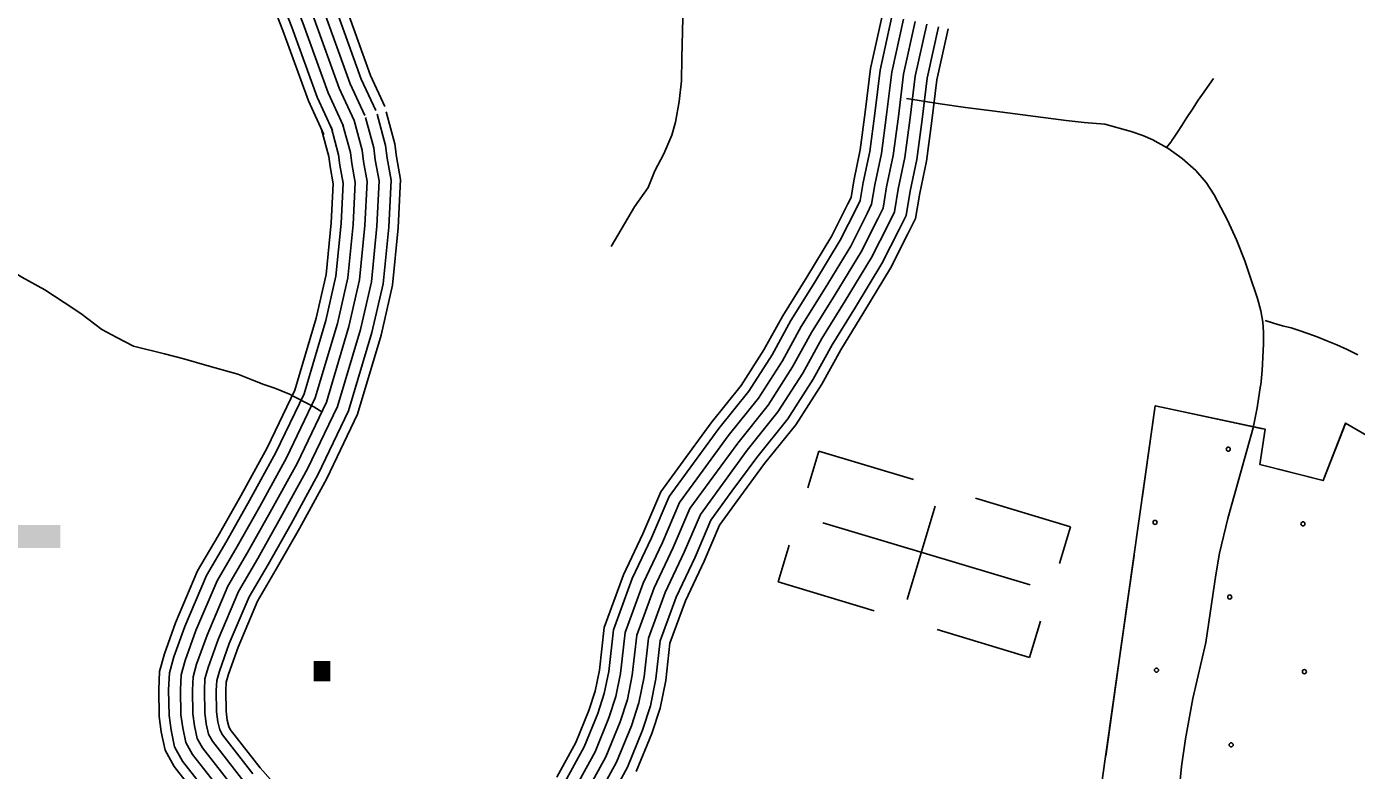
# Model space of a CAD drawing. Extents: x 1788175 to 1969470, y 584502 to 738744.
# Drawn here: x 1805205 to 1808663, y 695747 to 697682 of the extents above; entities that cross this region are included whole.
import ezdxf

# ---------------------------------------------------------------- set-up
doc = ezdxf.new("R2010")
doc.units = 0
for name, color, linetype in [('DESIGN - EROSION CONTROL - Devices', 7, 'Continuous'), ('DESIGN - SCRATCH - User 1', 7, 'Continuous'), ('DESIGN - UTILITIES - Cable (Underground) with Text', 7, 'Continuous'), ('SURVEY - CONTOURS - Intermediate with optional Text', 7, 'Continuous'), ('SURVEY - DRAINAGE - Area Shapes', 7, 'Continuous'), ('SURVEY - TRANSPORTATION - Roads', 7, 'Continuous'), ('SURVEY - VEGETATION - Features with Text', 7, 'Continuous')]:
    doc.layers.add(name, color=color, linetype=linetype)

msp = doc.modelspace()

# ---------------------------------------------------------------- linework, layer by layer
at = {"layer": 'DESIGN - EROSION CONTROL - Devices'}
for centre in [(1808330, 696583), (1808139.6, 696392.6), (1808524.1, 696388.9), (1808333.7, 696198.5), (1808143.3, 696008.1), (1808527.9, 696004.3), (1808337.5, 695813.9)]:
    msp.add_circle(centre, 5.28, dxfattribs=at)
at = {"layer": 'DESIGN - SCRATCH - User 1'}
msp.add_lwpolyline([(1808539.5, 695069.6), (1807916.5, 695115.5), (1808140.1, 696696), (1808425.9, 696634.7), (1808412, 696543.3), (1808576.4, 696501.3), (1808634.9, 696650.8), (1808910.5, 696490.9)], dxfattribs=at)
at = {"layer": 'DESIGN - UTILITIES - Cable (Underground) with Text'}
for p, q in [((1807265.1, 696577.9), (1807236.4, 696482.3)), ((1807511, 696504), (1807265.1, 696577.8)), ((1807919.5, 696381.4), (1807672.2, 696455.6)), ((1807567.8, 696434.7), (1807495, 696191.8)), ((1807919.4, 696381.3), (1807890.8, 696286)), ((1807187.5, 696333.1), (1807159.1, 696238.2)), ((1807158.9, 696237.6), (1807408.7, 696162.7)), ((1807813.3, 696041.5), (1807841.5, 696135.5)), ((1807572.4, 696113.6), (1807813.3, 696041.3))]:
    msp.add_line(p, q, dxfattribs=at)
msp.add_lwpolyline([(1807275.4, 696391.6), (1807814.7, 696229.8)], dxfattribs=at)
at = {"layer": 'SURVEY - CONTOURS - Intermediate with optional Text'}
for points in [[(1805199.7, 699895.7), (1805214, 699865.4), (1805243.3, 699748.8), (1805300.1, 699553.6), (1805414, 699175.3), (1805604.8, 698605.4), (1805815.9, 698053.3), (1805952.2, 697702.6), (1806017.6, 697522), (1806056.1, 697438)], [(1806583.5, 695730), (1806632.6, 695819.6), (1806666.8, 695903.5), (1806683.1, 695953.5), (1806694.2, 696008.5), (1806706.4, 696119), (1806757, 696255.8), (1806807.4, 696363), (1806854.1, 696471.9), (1806919, 696561.1), (1806985.4, 696651.8), (1807063, 696748.5), (1807122.4, 696841.3), (1807171.3, 696930), (1807233.6, 697030.7), (1807299.1, 697138.4), (1807340.7, 697221.2), (1807348.8, 697237.5), (1807356.1, 697281.3), (1807372.9, 697361.6), (1807385.9, 697459.7), (1807399.8, 697573.1), (1807430.7, 697714)], [(1806604.6, 695717.2), (1806654.9, 695809), (1806690, 695895), (1806707, 695947.2), (1806718.6, 696004.7), (1806730.6, 696113.3), (1806779.9, 696246.2), (1806829.9, 696352.8), (1806875.7, 696459.6), (1806939, 696546.5), (1807005, 696636.7), (1807083.1, 696734.1), (1807143.6, 696828.6), (1807192.6, 696917.5), (1807254.7, 697017.7), (1807320.7, 697126.4), (1807362.8, 697210.2), (1807372.6, 697229.8), (1807380.4, 697276.8), (1807397.3, 697357.4), (1807410.4, 697456.6), (1807424.2, 697568.9), (1807454.8, 697708.7)], [(1806631.1, 695701.1), (1806683, 695795.6), (1806719.1, 695884.3), (1806737, 695939.3), (1806749.3, 695999.9), (1806761, 696106.1), (1806808.5, 696234.2), (1806858.2, 696340.2), (1806902.8, 696444.2), (1806964, 696528.2), (1807029.6, 696617.9), (1807108.4, 696716), (1807170.3, 696812.8), (1807219.4, 696901.9), (1807281.1, 697001.5), (1807347.9, 697111.4), (1807390.5, 697196.3), (1807402.4, 697220.1), (1807410.9, 697271), (1807427.9, 697352.2), (1807441.1, 697452.7), (1807454.8, 697563.7), (1807485.1, 697702.1)], [(1807515.4, 697695.4), (1807485.4, 697558.5), (1807471.9, 697448.7), (1807458.5, 697347), (1807441.3, 697265.3), (1807432.2, 697210.4), (1807418.2, 697182.4), (1807375, 697096.3), (1807307.5, 696985.3), (1807246.1, 696886.2), (1807196.9, 696796.9), (1807133.6, 696697.9), (1807054.2, 696599), (1806989, 696509.9), (1806929.9, 696428.8), (1806886.5, 696327.5), (1806837.1, 696222.2), (1806791.4, 696098.9), (1806779.9, 695995.2), (1806767.1, 695931.4), (1806748.3, 695873.7), (1806711, 695782.3), (1806657.7, 695685)], [(1806657.7, 695685), (1806711, 695782.3), (1806748.3, 695873.7), (1806767.1, 695931.4), (1806779.9, 695995.2), (1806791.4, 696098.9), (1806837.1, 696222.2), (1806886.5, 696327.5), (1806929.9, 696428.8), (1806989, 696509.9), (1807054.2, 696599), (1807133.6, 696697.9), (1807196.9, 696796.9), (1807246.1, 696886.2), (1807307.5, 696985.3), (1807375, 697096.3), (1807418.2, 697182.4), (1807432.2, 697210.4), (1807441.3, 697265.3), (1807458.5, 697347), (1807471.9, 697448.7), (1807485.4, 697558.5), (1807515.4, 697695.4)], [(1806684.2, 695669), (1806739, 695768.9), (1806777.4, 695863), (1806797.1, 695923.5), (1806810.6, 695990.4), (1806821.8, 696091.7), (1806865.7, 696210.2), (1806914.8, 696314.8), (1806957, 696413.4), (1807014.1, 696491.7), (1807078.8, 696580.1), (1807158.8, 696679.8), (1807223.6, 696781.1), (1807272.9, 696870.6), (1807333.9, 696969.1), (1807402.2, 697081.3), (1807445.9, 697168.5), (1807462, 697200.7), (1807471.8, 697259.6), (1807489.1, 697341.8), (1807502.6, 697444.8), (1807516, 697553.2), (1807545.7, 697688.8)], [(1806710.7, 695652.9), (1806767.1, 695755.6), (1806806.5, 695852.4), (1806827.1, 695915.6), (1806841.3, 695985.6), (1806852.2, 696084.5), (1806894.3, 696198.2), (1806943.1, 696302.1), (1806984.2, 696398), (1807039.1, 696473.4), (1807103.5, 696561.3), (1807184, 696661.7), (1807250.2, 696765.2), (1807299.7, 696854.9), (1807360.3, 696952.9), (1807429.3, 697066.3), (1807473.7, 697154.6), (1807491.9, 697191), (1807502.3, 697253.9), (1807519.6, 697336.6), (1807533.4, 697440.9), (1807546.6, 697548), (1807576, 697682.2)], [(1806790.3, 695744.5), (1806830.7, 695843.5), (1806852, 695909), (1806866.7, 695981.6), (1806877.4, 696078.6), (1806918, 696188.3), (1806966.6, 696291.5), (1807006.7, 696385.2), (1807059.9, 696458.2), (1807123.9, 696545.6), (1807204.9, 696646.7), (1807272.4, 696752.1), (1807321.9, 696841.9), (1807382.3, 696939.4), (1807451.8, 697053.8), (1807496.6, 697143.1), (1807516.6, 697183), (1807527.6, 697249.1), (1807545, 697332.3), (1807558.9, 697437.6), (1807572, 697543.7), (1807601.1, 697676.7)], [(1806056.1, 697438), (1806077.1, 697361), (1806080.6, 697331.2), (1806090.1, 697279.1), (1806084.5, 697165.2), (1806070.5, 697023.6), (1806042.8, 696902), (1805984.1, 696705), (1805907.9, 696546.1), (1805838.2, 696419.2), (1805778.8, 696314), (1805727.6, 696226.8), (1805673.8, 696099.6), (1805646.8, 696024), (1805637.7, 695991), (1805635.8, 695956.2), (1805636.8, 695894.7), (1805641.2, 695863.2), (1805648.2, 695830.8), (1805661.7, 695806), (1805745.4, 695699)]]:
    msp.add_lwpolyline(points, dxfattribs=at)
at = {"layer": 'SURVEY - DRAINAGE - Area Shapes'}
msp.add_lwpolyline([(1808394.4, 696639), (1808328.4, 696402.3), (1808307.2, 696312.8), (1808297.3, 696256.4), (1808271.4, 696079.7), (1808238.1, 695934), (1808218.7, 695829.9), (1808207.9, 695757.9), (1808202, 695695.1), (1808200.3, 695649.6), (1808201.3, 695595.4), (1808203.5, 695569.3), (1808208.8, 695540.7), (1808220.9, 695498.4), (1808236.2, 695457.5), (1808251, 695428.7), (1808267.9, 695405.8), (1808287.3, 695386.7), (1808305.9, 695375.2), (1808342.6, 695361.4), (1808371.8, 695355.4), (1808424.9, 695349.9), (1808609.4, 695325.1), (1808713.5, 695315)], dxfattribs=at)
at = {"layer": 'SURVEY - TRANSPORTATION - Roads'}
for points in [[(1806135.9, 697474.5), (1806098.9, 697555.3), (1806034.4, 697733.5), (1805897.7, 698084.9), (1805687.4, 698635), (1805497.6, 699201.8), (1805384.2, 699578.5), (1805328, 699771.8), (1805297, 699895.2), (1805274.6, 699942.4), (1805232.4, 699995.6), (1805177.6, 700050.7)], [(1806112.5, 697463.8), (1806075, 697545.5), (1806010.3, 697724.4), (1805873.8, 698075.6), (1805663.2, 698626.3), (1805473.1, 699194), (1805359.6, 699571.2), (1805303.1, 699765), (1805272.7, 699886.4), (1805252.6, 699928.7), (1805213.1, 699978.5), (1805161, 700030.8)], [(1806084.3, 697450.9), (1806046.3, 697533.8), (1805981.3, 697713.5), (1805844.8, 698064.4), (1805634, 698615.9), (1805443.6, 699184.7), (1805329.9, 699562.4), (1805273.2, 699756.9), (1805243.3, 699875.9), (1805226.1, 699912.2), (1805189.9, 699957.8)], [(1806056.1, 697438), (1806017.6, 697522), (1805952.2, 697702.6), (1805815.9, 698053.3), (1805604.8, 698605.4), (1805414, 699175.3), (1805300.1, 699553.6), (1805243.3, 699748.8), (1805214, 699865.4), (1805199.7, 699895.7)], [(1806028, 697425.1), (1805988.9, 697510.3), (1805923.2, 697691.8), (1805787, 698042.1), (1805575.6, 698595), (1805384.5, 699165.9), (1805270.4, 699544.8), (1805213.4, 699740.7), (1805184.7, 699854.9)], [(1805977.3, 697401.9), (1805937.3, 697489.1), (1805871, 697672.2), (1805735, 698022.1), (1805523.2, 698576.2), (1805331.4, 699149), (1805217, 699529), (1805159.6, 699726.1)], [(1805999.8, 697412.2), (1805960.2, 697498.5), (1805894.2, 697680.9), (1805758.1, 698031), (1805546.5, 698584.5), (1805354.9, 699156.5), (1805240.7, 699536), (1805183.4, 699732.6)], [(1806912.2, 697739.2), (1806910.5, 697670.9), (1806908.7, 697600.7), (1806908.1, 697541.4), (1806901.5, 697487.2), (1806891.9, 697434), (1806882.6, 697399.8), (1806862, 697351.6), (1806838.5, 697307.4), (1806821.1, 697264.2), (1806785.5, 697213.9), (1806725.3, 697110.3)], [(1808169.4, 697367.7), (1808180.7, 697382.1), (1808181.1, 697382.8), (1808183.4, 697385.7), (1808189.3, 697394.4), (1808198.3, 697407.8), (1808209.5, 697425.1), (1808222.5, 697445.7), (1808236.6, 697467.7), (1808251.8, 697490.6), (1808267.2, 697513), (1808281.1, 697532.5), (1808291.7, 697547.2)], [(1807493.1, 697495.4), (1807581, 697481.3), (1807646.6, 697471.8), (1807716.1, 697463.6), (1807908.4, 697438.4), (1807955.2, 697433.3), (1808008.6, 697428.4), (1808077.2, 697409.4), (1808108, 697399.2), (1808133.6, 697387.9), (1808169.4, 697367.7)], [(1806086, 697446.2), (1806107.7, 697366.9), (1806111.3, 697335.8), (1806121.2, 697281.1), (1806115.4, 697163), (1806101.2, 697018.6), (1806072.8, 696894.2), (1806013.1, 696693.8), (1805935.5, 696532), (1805865.3, 696404.1), (1805805.6, 696298.6), (1805755.3, 696212.9), (1805702.7, 696088.3), (1805676.4, 696014.7), (1805668.5, 695986), (1805666.9, 695955.7), (1805667.8, 695897.1), (1805671.7, 695868.6), (1805677.6, 695841.7), (1805687.7, 695823.1), (1805769.3, 695718.8)], [(1806116, 697454.3), (1806138.2, 697372.8), (1806142, 697340.3), (1806152.3, 697283.1), (1806146.3, 697160.7), (1806131.8, 697013.6), (1806102.8, 696886.3), (1806042.1, 696682.6), (1805963.1, 696517.8), (1805892.4, 696389), (1805832.5, 696283.1), (1805783.1, 696198.9), (1805731.6, 696077.1), (1805705.9, 696005.3), (1805699.3, 695981), (1805697.9, 695955.1), (1805698.8, 695899.5), (1805702.3, 695874), (1805706.9, 695852.7), (1805713.7, 695840.2), (1805793.2, 695738.5)], [(1806139.8, 697460.8), (1806162.5, 697377.5), (1806166.5, 697344), (1806177.2, 697284.7), (1806171, 697158.9), (1806156.3, 697009.6), (1806126.8, 696880), (1806065.3, 696673.7), (1805985.1, 696506.5), (1805914, 696376.9), (1805853.9, 696270.8), (1805805.2, 696187.8), (1805754.6, 696068.1), (1805729.5, 695997.9), (1805723.8, 695977), (1805722.6, 695954.6), (1805723.4, 695901.4), (1805726.6, 695878.3), (1805730.3, 695861.4), (1805734.4, 695853.9), (1805812.3, 695754.3), (1805838.8, 695723.8)], [(1805971.5, 697414.9), (1805990.8, 697344.2), (1805993.8, 697318.3), (1806002, 697273.3), (1805997, 697171.7), (1805983.8, 697037.7), (1805958, 696924.3), (1805902, 696736.7), (1805829.9, 696586.2), (1805761.6, 696461.9), (1805702.8, 696357.8), (1805649, 696266.2), (1805592.1, 696131.5), (1805563.1, 696050.5), (1805550.6, 696005.1), (1805548.1, 695957.9), (1805549.2, 695887.9), (1805554.8, 695847.9), (1805565.2, 695799.8), (1805588.2, 695757.7), (1805677.7, 695643.2)], [(1805996.3, 697421.7), (1806016.1, 697349.1), (1806019.3, 697322.1), (1806027.8, 697275), (1806022.6, 697169.8), (1806009.2, 697033.5), (1805982.8, 696917.8), (1805926.1, 696727.4), (1805852.8, 696574.5), (1805784, 696449.3), (1805725, 696345), (1805672, 696254.7), (1805616, 696122.1), (1805587.6, 696042.7), (1805576.1, 696001), (1805573.8, 695957.4), (1805574.9, 695889.9), (1805580.1, 695852.4), (1805589.5, 695808.9), (1805609.8, 695771.8), (1805697.5, 695659.6)], [(1806026.2, 697429.8), (1806046.6, 697355), (1806050, 697326.6), (1806058.9, 697277), (1806053.6, 697167.5), (1806039.9, 697028.5), (1806012.8, 696909.9), (1805955.1, 696716.2), (1805880.4, 696560.3), (1805811.1, 696434.3), (1805751.9, 696329.5), (1805699.8, 696240.7), (1805644.9, 696110.9), (1805617.2, 696033.4), (1805606.9, 695996), (1805604.8, 695956.8), (1805605.9, 695892.3), (1805610.7, 695857.8), (1805618.9, 695819.9), (1805635.8, 695788.9), (1805721.5, 695679.3)], [(1806056.1, 697438), (1806077.1, 697361), (1806080.6, 697331.2), (1806090.1, 697279.1), (1806084.5, 697165.2), (1806070.5, 697023.6), (1806042.8, 696902), (1805984.1, 696705), (1805907.9, 696546.1), (1805838.2, 696419.2), (1805778.8, 696314), (1805727.6, 696226.8), (1805673.8, 696099.6), (1805646.8, 696024), (1805637.7, 695991), (1805635.8, 695956.2), (1805636.8, 695894.7), (1805641.2, 695863.2), (1805648.2, 695830.8), (1805661.7, 695806), (1805745.4, 695699)], [(1808169.4, 697367.7), (1808172.9, 697365.8), (1808209.6, 697339.5), (1808245.2, 697307.8), (1808272.8, 697276.5), (1808293.1, 697244.8), (1808327.6, 697178.8), (1808351, 697127.6), (1808372.6, 697073.1), (1808384, 697039.6)], [(1804876.4, 697227.2), (1805027.8, 697130.1), (1805111.6, 697080.4), (1805192.4, 697030.8), (1805252, 696997.4), (1805302.5, 696965), (1805345.8, 696935.7), (1805400.3, 696894.2), (1805439.3, 696873.9), (1805482.2, 696851.2), (1805563.3, 696830.9), (1805613.3, 696817.8), (1805672.9, 696801.1), (1805754, 696778.5), (1805796.9, 696760.6), (1805821.7, 696751.4), (1805850.1, 696742.2), (1805888.6, 696725.9), (1805928, 696705.6), (1805951.2, 696693.5), (1805972.1, 696679.9)], [(1808384, 697039.6), (1808406.1, 696975), (1808414.5, 696942.8), (1808419.6, 696913.7), (1808421.8, 696887.2), (1808421.7, 696856.2), (1808418, 696788.1), (1808414.3, 696749.8)], [(1808426.2, 696917.6), (1808445, 696911.4), (1808458.5, 696907.8), (1808474.7, 696903.4), (1808493.3, 696898.6), (1808514, 696892.2), (1808536.9, 696884.3), (1808561.3, 696875.3), (1808586.6, 696865.2), (1808612.7, 696854.1), (1808639.3, 696842), (1808666.7, 696828.3)], [(1808414.3, 696749.8), (1808414.1, 696748.7), (1808404.9, 696690.5), (1808394.4, 696639)]]:
    msp.add_lwpolyline(points, dxfattribs=at)
at = {"layer": 'SURVEY - VEGETATION - Features with Text'}
for points in [[(1809252, 696452.6), (1809149.2, 696465.1), (1808910.5, 696490.9), (1808634.9, 696650.8), (1808576.4, 696501.3), (1808412, 696543.3), (1808425.9, 696634.7), (1808140.1, 696696), (1807916.5, 695115.5), (1808539.5, 695069.6)], [(1808160.9, 696691.6), (1808140.1, 696696), (1808106.1, 696455.7)], [(1808419, 696636.2), (1808160.9, 696691.6)], [(1808849.6, 696526.2), (1808634.9, 696650.8), (1808629.2, 696636)], [(1808629.2, 696636), (1808576.4, 696501.3), (1808460.9, 696530.8)], [(1808085.1, 696307.1), (1808048.1, 696045.7)], [(1808048.1, 696045.7), (1808011.2, 695784.4)]]:
    msp.add_lwpolyline(points, dxfattribs=at)

# ---------------------------------------------------------------- texts
at = {"layer": 'DESIGN - UTILITIES - Cable (Underground) with Text'}
msp.add_text('.', height=343, dxfattribs=at).set_placement((1805909.3, 695978.7))
at = {"layer": 'SURVEY - VEGETATION - Features with Text'}
msp.add_text('Need-', height=528, dxfattribs=at).set_placement((1803401, 696152))

doc.saveas('drawing.dxf')
